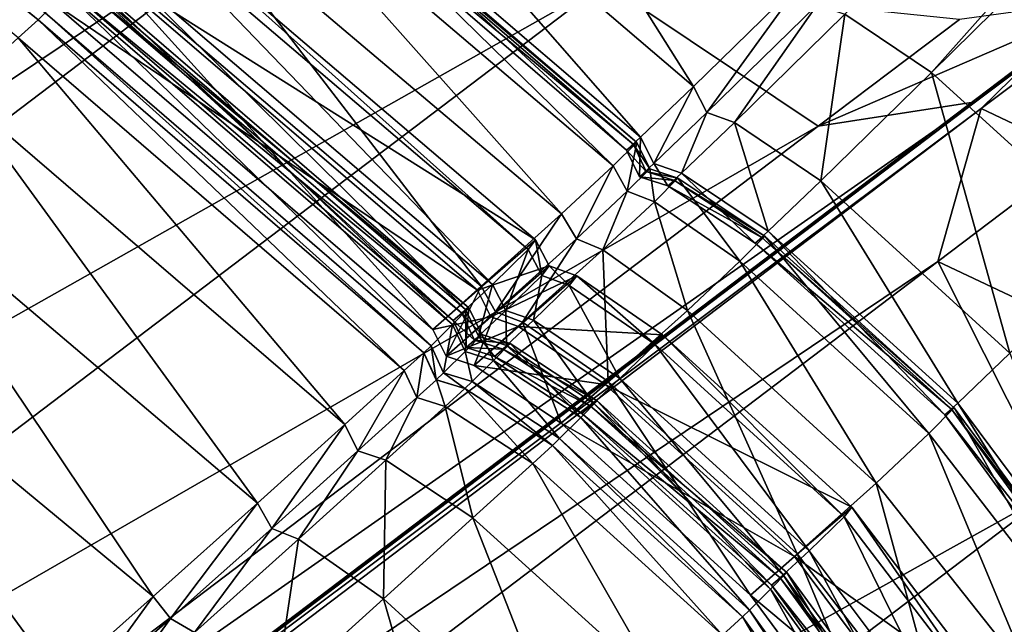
# Model space of a CAD drawing. Header units: millimetres. Extents: x 2387 to 13955, y -4964 to 364.
# Tile 357 of 656: x 7040.62 to 7047.31, y -4374.95 to -4370.84. Entities that reach past the tile are written whole.
import ezdxf

# ---------------------------------------------------------------- set-up
doc = ezdxf.new("R2010")
doc.units = ezdxf.units.MM
doc.header["$MEASUREMENT"] = 0
doc.layers.add('Predefinito', color=7, linetype='Continuous', true_color=0x000000)

msp = doc.modelspace()

# ---------------------------------------------------------------- linework, layer by layer
at = {"layer": 'Predefinito'}
for points in [[(7046.8158, -4371.2021, 440.6501), (7046.2277, -4370.8079, 440.6993), (7053.8554, -4363.3023, 485.8769)], [(7053.8554, -4363.3023, 485.8769), (7054.4477, -4363.6917, 485.8435), (7046.8158, -4371.2021, 440.6501)], [(7048.1022, -4372.3702, 440.6337), (7046.8158, -4371.2021, 440.6501), (7054.4477, -4363.6917, 485.8435)], [(7040.7472, -4370.8454, 218.8654), (7032.9443, -4364.5562, 218.865), (7032.9919, -4364.5093, 360.7504)], [(7032.9919, -4364.5093, 360.7504), (7040.795, -4370.7982, 360.7493), (7040.7472, -4370.8454, 218.8654)], [(7032.9443, -4364.5562, 218.865), (7040.7472, -4370.8454, 218.8654), (7040.7472, -4370.8453, 77.8604)], [(7040.7472, -4370.8453, 77.8604), (7032.9443, -4364.5562, 77.8597), (7032.9443, -4364.5562, 218.865)], [(7032.9443, -4364.5562, 28.6702), (7040.7472, -4370.8453, 28.6724), (7040.6117, -4370.9681, 25.2969)], [(7040.7472, -4370.8453, 28.6724), (7032.9443, -4364.5562, 28.6702), (7032.9443, -4364.5562, 77.8597)], [(7032.9443, -4364.5562, 77.8597), (7040.7472, -4370.8453, 77.8604), (7040.7472, -4370.8453, 28.6724)], [(7042.639, -4368.5642, 775.5929), (7039.8277, -4366.6988, 775.6453), (7029.9256, -4374.3456, 730.4431)], [(7045.1984, -4371.2985, 435.6674), (7042.5686, -4369.0501, 435.6087), (7043.3201, -4368.312, 440.6501)], [(7043.3201, -4368.312, 440.6501), (7045.9486, -4370.5646, 440.6993), (7045.1984, -4371.2985, 435.6674)], [(7029.9256, -4374.3456, 730.4431), (7032.7412, -4376.0711, 730.4061), (7042.639, -4368.5642, 775.5929)], [(7042.8339, -4368.6219, 775.5579), (7042.639, -4368.5642, 775.5929), (7032.7412, -4376.0711, 730.4061)], [(7032.7412, -4376.0711, 730.4061), (7032.9388, -4376.1251, 730.3814), (7042.8339, -4368.6219, 775.5579)], [(7042.9206, -4368.8055, 775.5928), (7042.8339, -4368.6219, 775.5579), (7032.9388, -4376.1251, 730.3814)], [(7032.9388, -4376.1251, 730.3814), (7033.0224, -4376.312, 730.4061), (7042.9206, -4368.8055, 775.5928)], [(7043.3554, -4369.3761, 775.6453), (7042.9206, -4368.8055, 775.5928), (7033.0224, -4376.312, 730.4061)], [(7044.8391, -4371.6425, 433.8651), (7042.2171, -4369.394, 433.8197), (7042.5686, -4369.0501, 435.6087)], [(7042.5686, -4369.0501, 435.6087), (7045.1984, -4371.2985, 435.6674), (7044.8391, -4371.6425, 433.8651)], [(7033.0224, -4376.312, 730.4061), (7033.4528, -4376.8878, 730.4432), (7043.3554, -4369.3761, 775.6453)], [(7044.595, -4370.5947, 775.6628), (7043.3554, -4369.3761, 775.6453), (7033.4528, -4376.8878, 730.4432)], [(7044.6538, -4371.8365, 430.0993), (7042.0171, -4369.5928, 430.0667), (7042.189, -4369.4241, 432.4847)], [(7044.7452, -4371.7294, 433.6631), (7042.1305, -4369.4782, 433.6428), (7042.2171, -4369.394, 433.8197)], [(7044.8141, -4371.6779, 432.4753), (7042.189, -4369.4241, 432.4847), (7042.174, -4369.4371, 433.4373)], [(7042.189, -4369.4241, 432.4847), (7044.8141, -4371.6779, 432.4753), (7044.6538, -4371.8365, 430.0993)], [(7042.2171, -4369.394, 433.8197), (7044.8391, -4371.6425, 433.8651), (7044.7452, -4371.7294, 433.6631)], [(7044.7907, -4371.6917, 433.4315), (7042.174, -4369.4371, 433.4373), (7042.1305, -4369.4782, 433.6428)], [(7042.1305, -4369.4782, 433.6428), (7044.7452, -4371.7294, 433.6631), (7044.7907, -4371.6917, 433.4315)], [(7042.174, -4369.4371, 433.4373), (7044.7907, -4371.6917, 433.4315), (7044.8141, -4371.6779, 432.4753)], [(7044.3037, -4372.1634, 427.7693), (7041.668, -4369.9325, 427.698), (7042.0171, -4369.5928, 430.0667)], [(7042.0171, -4369.5928, 430.0667), (7044.6538, -4371.8365, 430.0993), (7044.3037, -4372.1634, 427.7693)], [(7043.7577, -4372.6545, 426.951), (7041.151, -4370.4325, 426.8939), (7041.668, -4369.9325, 427.698)], [(7041.668, -4369.9325, 427.698), (7044.3037, -4372.1634, 427.7693), (7043.7577, -4372.6545, 426.951)], [(7044.1259, -4372.3404, 425.6605), (7041.4992, -4370.0991, 425.7067), (7041.131, -4370.4525, 426.6561)], [(7044.0758, -4372.4058, 423.2836), (7041.4421, -4370.1587, 423.2902), (7041.4992, -4370.0991, 425.7067)], [(7041.4992, -4370.0991, 425.7067), (7044.1259, -4372.3404, 425.6605), (7044.0758, -4372.4058, 423.2836)], [(7043.8331, -4372.6422, 420.921), (7041.2043, -4370.3926, 420.8832), (7041.4421, -4370.1587, 423.2902)], [(7041.4421, -4370.1587, 423.2902), (7044.0758, -4372.4058, 423.2836), (7043.8331, -4372.6422, 420.921)], [(7047.1142, -4371.4022, 775.1484), (7047.5628, -4371.0458, 774.8911), (7048.4825, -4370.3566, 779.7612)], [(7048.4825, -4370.3566, 779.7612), (7048.05, -4370.6989, 780.0631), (7047.1142, -4371.4022, 775.1484)], [(7043.4291, -4372.9481, 426.8387), (7040.8456, -4370.7276, 426.8236), (7041.151, -4370.4325, 426.8939)], [(7043.6502, -4372.813, 419.9975), (7041.0303, -4370.5621, 419.9617), (7041.2043, -4370.3926, 420.8832)], [(7041.151, -4370.4325, 426.8939), (7043.7577, -4372.6545, 426.951), (7043.4291, -4372.9481, 426.8387)], [(7041.2043, -4370.3926, 420.8832), (7043.8331, -4372.6422, 420.921), (7043.6502, -4372.813, 419.9975)], [(7043.7311, -4372.6823, 426.627), (7041.131, -4370.4525, 426.6561), (7040.8456, -4370.7276, 426.8236)], [(7041.131, -4370.4525, 426.6561), (7043.7311, -4372.6823, 426.627), (7044.1259, -4372.3404, 425.6605)], [(7043.5613, -4372.9154, 412.5539), (7040.9382, -4370.6567, 412.5738), (7041.0513, -4370.544, 417.7217)], [(7043.5677, -4372.8881, 419.7861), (7040.9538, -4370.6361, 419.7759), (7041.0303, -4370.5621, 419.9617)], [(7043.6742, -4372.8003, 417.6916), (7041.0513, -4370.544, 417.7217), (7041.0087, -4370.5836, 419.5758)], [(7041.0303, -4370.5621, 419.9617), (7043.6502, -4372.813, 419.9975), (7043.5677, -4372.8881, 419.7861)], [(7041.0513, -4370.544, 417.7217), (7043.6742, -4372.8003, 417.6916), (7043.5613, -4372.9154, 412.5539)], [(7045.2904, -4371.4754, 435.7065), (7045.1984, -4371.2985, 435.6674), (7045.9486, -4370.5646, 440.6993)], [(7045.9486, -4370.5646, 440.6993), (7046.0385, -4370.7434, 440.7321), (7045.2904, -4371.4754, 435.7065)], [(7033.4528, -4376.8878, 730.4432), (7034.691, -4378.1082, 730.4554), (7044.595, -4370.5947, 775.6628)], [(7046.0458, -4371.568, 775.5343), (7044.595, -4370.5947, 775.6628), (7034.691, -4378.1082, 730.4554)], [(7043.626, -4372.8375, 419.5598), (7041.0087, -4370.5836, 419.5758), (7040.9538, -4370.6361, 419.7759)], [(7041.0087, -4370.5836, 419.5758), (7043.626, -4372.8375, 419.5598), (7043.6742, -4372.8003, 417.6916)], [(7044.595, -4370.5947, 775.6628), (7046.0458, -4371.568, 775.5343), (7047.0055, -4370.8435, 780.516)], [(7043.4163, -4373.0588, 360.7459), (7040.795, -4370.7982, 360.7493), (7040.9382, -4370.6567, 412.5738)], [(7040.9382, -4370.6567, 412.5738), (7043.5613, -4372.9154, 412.5539), (7043.4163, -4373.0588, 360.7459)], [(7040.9538, -4370.6361, 419.7759), (7043.5677, -4372.8881, 419.7861), (7043.626, -4372.8375, 419.5598)], [(7046.0458, -4371.568, 775.5343), (7047.1142, -4371.4022, 775.1484), (7048.05, -4370.6989, 780.0631)], [(7048.05, -4370.6989, 780.0631), (7047.0055, -4370.8435, 780.516), (7046.0458, -4371.568, 775.5343)], [(7040.8456, -4370.7276, 426.8236), (7043.4291, -4372.9481, 426.8387), (7043.7311, -4372.6823, 426.627)], [(7045.4778, -4371.5421, 435.6674), (7045.2904, -4371.4754, 435.7065), (7046.0385, -4370.7434, 440.7321)], [(7046.0385, -4370.7434, 440.7321), (7046.2277, -4370.8079, 440.6993), (7045.4778, -4371.5421, 435.6674)], [(7047.8175, -4371.7626, 780.516), (7048.0896, -4370.7437, 780.0631), (7047.1538, -4371.447, 775.1484)], [(7047.5628, -4371.0458, 774.8911), (7047.1538, -4371.447, 775.1484), (7048.0896, -4370.7437, 780.0631)], [(7043.3679, -4373.1067, 218.8667), (7040.7472, -4370.8454, 218.8654), (7040.795, -4370.7982, 360.7493)], [(7040.795, -4370.7982, 360.7493), (7043.4163, -4373.0588, 360.7459), (7043.3679, -4373.1067, 218.8667)], [(7046.0632, -4371.9395, 435.6087), (7045.4778, -4371.5421, 435.6674), (7046.2277, -4370.8079, 440.6993)], [(7046.2277, -4370.8079, 440.6993), (7046.8158, -4371.2021, 440.6501), (7046.0632, -4371.9395, 435.6087)], [(7043.234, -4373.2277, 25.3142), (7040.6117, -4370.9681, 25.2969), (7040.7472, -4370.8453, 28.6724)], [(7043.3679, -4373.1066, 77.8623), (7040.7472, -4370.8453, 77.8604), (7040.7472, -4370.8454, 218.8654)], [(7043.3681, -4373.1063, 28.6788), (7040.7472, -4370.8453, 28.6724), (7040.7472, -4370.8453, 77.8604)], [(7040.7472, -4370.8453, 77.8604), (7043.3679, -4373.1066, 77.8623), (7043.3681, -4373.1063, 28.6788)], [(7040.7472, -4370.8453, 28.6724), (7043.3681, -4373.1063, 28.6788), (7043.234, -4373.2277, 25.3142)], [(7040.7472, -4370.8454, 218.8654), (7043.3679, -4373.1067, 218.8667), (7043.3679, -4373.1066, 77.8623)], [(7042.8312, -4373.5924, 21.7666), (7040.2051, -4371.3371, 21.7293), (7040.6117, -4370.9681, 25.2969)], [(7040.6117, -4370.9681, 25.2969), (7043.234, -4373.2277, 25.3142), (7042.8312, -4373.5924, 21.7666)], [(7047.5628, -4371.0458, 774.8911), (7047.1142, -4371.4022, 775.1484), (7037.2608, -4378.8711, 730.0906)], [(7037.2608, -4378.8711, 730.0906), (7037.7345, -4378.4923, 729.9082), (7047.5628, -4371.0458, 774.8911)], [(7047.1538, -4371.447, 775.1484), (7047.5628, -4371.0458, 774.8911), (7037.7345, -4378.4923, 729.9082)], [(7047.3487, -4373.1085, 435.5891), (7046.0632, -4371.9395, 435.6087), (7046.8158, -4371.2021, 440.6501)], [(7046.8158, -4371.2021, 440.6501), (7048.1022, -4372.3702, 440.6337), (7047.3487, -4373.1085, 435.5891)], [(7044.9291, -4371.822, 433.8954), (7044.8391, -4371.6425, 433.8651), (7045.1984, -4371.2985, 435.6674)], [(7045.1984, -4371.2985, 435.6674), (7045.2904, -4371.4754, 435.7065), (7044.9291, -4371.822, 433.8954)], [(7042.2371, -4374.1279, 18.7735), (7039.5979, -4371.8875, 18.7092), (7040.2051, -4371.3371, 21.7293)], [(7040.2051, -4371.3371, 21.7293), (7042.8312, -4373.5924, 21.7666), (7042.2371, -4374.1279, 18.7735)], [(7047.1142, -4371.4022, 775.1484), (7046.0458, -4371.568, 775.5343), (7036.1544, -4379.0703, 730.3643)], [(7036.1544, -4379.0703, 730.3643), (7037.2608, -4378.8711, 730.0906), (7047.1142, -4371.4022, 775.1484)], [(7037.7345, -4378.4923, 729.9082), (7037.3003, -4378.9159, 730.0906), (7047.1538, -4371.447, 775.1484)], [(7046.8577, -4372.487, 775.5343), (7047.1538, -4371.447, 775.1484), (7037.3003, -4378.9159, 730.0906)], [(7045.1188, -4371.8863, 433.8652), (7044.9291, -4371.822, 433.8954), (7045.2904, -4371.4754, 435.7065)], [(7045.2904, -4371.4754, 435.7065), (7045.4778, -4371.5421, 435.6674), (7045.1188, -4371.8863, 433.8652)], [(7047.1538, -4371.447, 775.1484), (7046.8577, -4372.487, 775.5343), (7047.8175, -4371.7626, 780.516)], [(7034.691, -4378.1082, 730.4554), (7036.1544, -4379.0703, 730.3643), (7046.0458, -4371.568, 775.5343)], [(7045.7074, -4372.2801, 433.8198), (7045.1188, -4371.8863, 433.8652), (7045.4778, -4371.5421, 435.6674)], [(7045.4778, -4371.5421, 435.6674), (7046.0632, -4371.9395, 435.6087), (7045.7074, -4372.2801, 433.8198)], [(7044.7493, -4372.0094, 430.121), (7044.6538, -4371.8365, 430.0993), (7044.8141, -4371.6779, 432.4753)], [(7044.8322, -4371.9122, 433.6765), (7044.7452, -4371.7294, 433.6631), (7044.8391, -4371.6425, 433.8651)], [(7044.8769, -4371.8751, 433.4275), (7044.7907, -4371.6917, 433.4315), (7044.7452, -4371.7294, 433.6631)], [(7044.8141, -4371.6779, 432.4753), (7044.9028, -4371.8583, 432.4689), (7044.7493, -4372.0094, 430.121)], [(7044.9028, -4371.8583, 432.4689), (7044.8141, -4371.6779, 432.4753), (7044.7907, -4371.6917, 433.4315)], [(7044.7907, -4371.6917, 433.4315), (7044.8769, -4371.8751, 433.4275), (7044.9028, -4371.8583, 432.4689)], [(7044.8391, -4371.6425, 433.8651), (7044.9291, -4371.822, 433.8954), (7044.8322, -4371.9122, 433.6765)], [(7044.7452, -4371.7294, 433.6631), (7044.8322, -4371.9122, 433.6765), (7044.8769, -4371.8751, 433.4275)], [(7048.6126, -4373.3152, 780.6669), (7047.8175, -4371.7626, 780.516), (7046.8577, -4372.487, 775.5343)], [(7044.4036, -4372.3318, 427.8167), (7044.3037, -4372.1634, 427.7693), (7044.6538, -4371.8365, 430.0993)], [(7044.6538, -4371.8365, 430.0993), (7044.7493, -4372.0094, 430.121), (7044.4036, -4372.3318, 427.8167)], [(7045.0249, -4371.9732, 433.6631), (7044.8322, -4371.9122, 433.6765), (7044.9291, -4371.822, 433.8954)], [(7044.9291, -4371.822, 433.8954), (7045.1188, -4371.8863, 433.8652), (7045.0249, -4371.9732, 433.6631)], [(7041.5292, -4374.7616, 17.0724), (7038.8603, -4372.5551, 16.9759), (7039.5979, -4371.8875, 18.7092)], [(7039.5979, -4371.8875, 18.7092), (7042.2371, -4374.1279, 18.7735), (7041.5292, -4374.7616, 17.0724)], [(7044.9333, -4372.0802, 430.0993), (7044.7493, -4372.0094, 430.121), (7044.9028, -4371.8583, 432.4689)], [(7045.0702, -4371.9354, 433.4315), (7044.8769, -4371.8751, 433.4275), (7044.8322, -4371.9122, 433.6765)], [(7045.0934, -4371.9214, 432.4753), (7044.9028, -4371.8583, 432.4689), (7044.8769, -4371.8751, 433.4275)], [(7044.8769, -4371.8751, 433.4275), (7045.0702, -4371.9354, 433.4315), (7045.0934, -4371.9214, 432.4753)], [(7044.9028, -4371.8583, 432.4689), (7045.0934, -4371.9214, 432.4753), (7044.9333, -4372.0802, 430.0993)], [(7045.6178, -4372.3619, 433.643), (7045.0249, -4371.9732, 433.6631), (7045.1188, -4371.8863, 433.8652)], [(7045.1188, -4371.8863, 433.8652), (7045.7074, -4372.2801, 433.8198), (7045.6178, -4372.3619, 433.643)], [(7044.8322, -4371.9122, 433.6765), (7045.0249, -4371.9732, 433.6631), (7045.0702, -4371.9354, 433.4315)], [(7045.5135, -4372.4837, 430.0667), (7044.9333, -4372.0802, 430.0993), (7045.0934, -4371.9214, 432.4753)], [(7045.6641, -4372.323, 433.4374), (7045.0702, -4371.9354, 433.4315), (7045.0249, -4371.9732, 433.6631)], [(7045.6835, -4372.3135, 432.4847), (7045.0934, -4371.9214, 432.4753), (7045.0702, -4371.9354, 433.4315)], [(7045.0702, -4371.9354, 433.4315), (7045.6641, -4372.323, 433.4374), (7045.6835, -4372.3135, 432.4847)], [(7045.0934, -4371.9214, 432.4753), (7045.6835, -4372.3135, 432.4847), (7045.5135, -4372.4837, 430.0667)], [(7046.9939, -4373.4479, 433.8047), (7045.7074, -4372.2801, 433.8198), (7046.0632, -4371.9395, 435.6087)], [(7046.0632, -4371.9395, 435.6087), (7047.3487, -4373.1085, 435.5891), (7046.9939, -4373.4479, 433.8047)], [(7044.5837, -4372.4075, 427.7693), (7044.4036, -4372.3318, 427.8167), (7044.7493, -4372.0094, 430.121)], [(7044.7493, -4372.0094, 430.121), (7044.9333, -4372.0802, 430.0993), (7044.5837, -4372.4075, 427.7693)], [(7045.0249, -4371.9732, 433.6631), (7045.6178, -4372.3619, 433.643), (7045.6641, -4372.323, 433.4374)], [(7045.1576, -4372.8182, 427.6981), (7044.5837, -4372.4075, 427.7693), (7044.9333, -4372.0802, 430.0993)], [(7044.9333, -4372.0802, 430.0993), (7045.5135, -4372.4837, 430.0667), (7045.1576, -4372.8182, 427.6981)], [(7043.8532, -4372.8289, 426.9887), (7043.7577, -4372.6545, 426.951), (7044.3037, -4372.1634, 427.7693)], [(7044.3037, -4372.1634, 427.7693), (7044.4036, -4372.3318, 427.8167), (7043.8532, -4372.8289, 426.9887)], [(7046.9058, -4373.5281, 433.6363), (7045.6178, -4372.3619, 433.643), (7045.7074, -4372.2801, 433.8198)], [(7045.7074, -4372.2801, 433.8198), (7046.9939, -4373.4479, 433.8047), (7046.9058, -4373.5281, 433.6363)], [(7044.2197, -4372.5158, 425.6296), (7044.1259, -4372.3404, 425.6605), (7043.7311, -4372.6823, 426.627)], [(7044.0384, -4372.8992, 426.951), (7043.8532, -4372.8289, 426.9887), (7044.4036, -4372.3318, 427.8167)], [(7044.4036, -4372.3318, 427.8167), (7044.5837, -4372.4075, 427.7693), (7044.0384, -4372.8992, 426.951)], [(7044.1693, -4372.5812, 423.2791), (7044.0758, -4372.4058, 423.2836), (7044.1259, -4372.3404, 425.6605)], [(7044.1259, -4372.3404, 425.6605), (7044.2197, -4372.5158, 425.6296), (7044.1693, -4372.5812, 423.2791)], [(7046.7972, -4373.6547, 430.0558), (7045.5135, -4372.4837, 430.0667), (7045.6835, -4372.3135, 432.4847)], [(7046.9524, -4373.4888, 433.4394), (7045.6641, -4372.323, 433.4374), (7045.6178, -4372.3619, 433.643)], [(7045.6178, -4372.3619, 433.643), (7046.9058, -4373.5281, 433.6363), (7046.9524, -4373.4888, 433.4394)], [(7046.9706, -4373.4807, 432.4879), (7045.6835, -4372.3135, 432.4847), (7045.6641, -4372.323, 433.4374)], [(7045.6641, -4372.323, 433.4374), (7046.9524, -4373.4888, 433.4394), (7046.9706, -4373.4807, 432.4879)], [(7045.6835, -4372.3135, 432.4847), (7046.9706, -4373.4807, 432.4879), (7046.7972, -4373.6547, 430.0558)], [(7043.9244, -4372.8199, 420.9463), (7043.8331, -4372.6422, 420.921), (7044.0758, -4372.4058, 423.2836)], [(7044.0758, -4372.4058, 423.2836), (7044.1693, -4372.5812, 423.2791), (7043.9244, -4372.8199, 420.9463)], [(7044.6196, -4373.3015, 426.8945), (7044.0384, -4372.8992, 426.951), (7044.5837, -4372.4075, 427.7693)], [(7044.5837, -4372.4075, 427.7693), (7045.1576, -4372.8182, 427.6981), (7044.6196, -4373.3015, 426.8945)], [(7047.6449, -4374.0468, 775.6629), (7046.8577, -4372.487, 775.5343), (7036.9664, -4379.9894, 730.3643)], [(7037.3003, -4378.9159, 730.0906), (7036.9664, -4379.9894, 730.3643), (7046.8577, -4372.487, 775.5343)], [(7046.4392, -4373.9915, 427.6745), (7045.1576, -4372.8182, 427.6981), (7045.5135, -4372.4837, 430.0667)], [(7045.5135, -4372.4837, 430.0667), (7046.7972, -4373.6547, 430.0558), (7046.4392, -4373.9915, 427.6745)], [(7046.8577, -4372.487, 775.5343), (7047.6449, -4374.0468, 775.6629), (7048.6126, -4373.3152, 780.6669)], [(7040.8911, -4375.3308, 16.3445), (7038.1966, -4373.1596, 16.2381), (7038.8603, -4372.5551, 16.9759)], [(7038.8603, -4372.5551, 16.9759), (7041.5292, -4374.7616, 17.0724), (7040.8911, -4375.3308, 16.3445)], [(7043.7311, -4372.6823, 426.627), (7043.8221, -4372.8617, 426.6074), (7044.2197, -4372.5158, 425.6296)], [(7044.4059, -4372.5845, 425.6605), (7044.2197, -4372.5158, 425.6296), (7043.8221, -4372.8617, 426.6074)], [(7044.3554, -4372.6496, 423.2836), (7044.1693, -4372.5812, 423.2791), (7044.2197, -4372.5158, 425.6296)], [(7044.2197, -4372.5158, 425.6296), (7044.4059, -4372.5845, 425.6605), (7044.3554, -4372.6496, 423.2836)], [(7043.8221, -4372.8617, 426.6074), (7044.0116, -4372.9269, 426.6271), (7044.4059, -4372.5845, 425.6605)], [(7044.1127, -4372.8858, 420.921), (7043.9244, -4372.8199, 420.9463), (7044.1693, -4372.5812, 423.2791)], [(7044.989, -4372.9846, 425.7068), (7044.4059, -4372.5845, 425.6605), (7044.0116, -4372.9269, 426.6271)], [(7044.1693, -4372.5812, 423.2791), (7044.3554, -4372.6496, 423.2836), (7044.1127, -4372.8858, 420.921)], [(7044.9386, -4373.0496, 423.2902), (7044.3554, -4372.6496, 423.2836), (7044.4059, -4372.5845, 425.6605)], [(7044.4059, -4372.5845, 425.6605), (7044.989, -4372.9846, 425.7068), (7044.9386, -4373.0496, 423.2902)], [(7043.519, -4373.1292, 426.8484), (7043.4291, -4372.9481, 426.8387), (7043.7577, -4372.6545, 426.951)], [(7043.8221, -4372.8617, 426.6074), (7043.7311, -4372.6823, 426.627), (7043.4291, -4372.9481, 426.8387)], [(7043.7577, -4372.6545, 426.951), (7043.8532, -4372.8289, 426.9887), (7043.519, -4373.1292, 426.8484)], [(7043.7387, -4372.994, 420.0213), (7043.6502, -4372.813, 419.9975), (7043.8331, -4372.6422, 420.921)], [(7043.8331, -4372.6422, 420.921), (7043.9244, -4372.8199, 420.9463), (7043.7387, -4372.994, 420.0213)], [(7044.699, -4373.2821, 420.8832), (7044.1127, -4372.8858, 420.921), (7044.3554, -4372.6496, 423.2836)], [(7044.3554, -4372.6496, 423.2836), (7044.9386, -4373.0496, 423.2902), (7044.699, -4373.2821, 420.8832)], [(7043.71, -4373.193, 426.8388), (7043.519, -4373.1292, 426.8484), (7043.8532, -4372.8289, 426.9887)], [(7043.6474, -4373.0982, 412.5406), (7043.5613, -4372.9154, 412.5539), (7043.6742, -4372.8003, 417.6916)], [(7043.6541, -4373.0716, 419.7928), (7043.5677, -4372.8881, 419.7861), (7043.6502, -4372.813, 419.9975)], [(7043.7127, -4373.0206, 419.5492), (7043.626, -4372.8375, 419.5598), (7043.5677, -4372.8881, 419.7861)], [(7043.7613, -4372.9824, 417.6715), (7043.6742, -4372.8003, 417.6916), (7043.626, -4372.8375, 419.5598)], [(7043.626, -4372.8375, 419.5598), (7043.7127, -4373.0206, 419.5492), (7043.7613, -4372.9824, 417.6715)], [(7043.6742, -4372.8003, 417.6916), (7043.7613, -4372.9824, 417.6715), (7043.6474, -4373.0982, 412.5406)], [(7043.6502, -4372.813, 419.9975), (7043.7387, -4372.994, 420.0213), (7043.6541, -4373.0716, 419.7928)], [(7043.8532, -4372.8289, 426.9887), (7044.0384, -4372.8992, 426.951), (7043.71, -4373.193, 426.8388)], [(7043.9299, -4373.0567, 419.9975), (7043.7387, -4372.994, 420.0213), (7043.9244, -4372.8199, 420.9463)], [(7043.9244, -4372.8199, 420.9463), (7044.1127, -4372.8858, 420.921), (7043.9299, -4373.0567, 419.9975)], [(7045.9035, -4374.4721, 426.8757), (7044.6196, -4373.3015, 426.8945), (7045.1576, -4372.8182, 427.6981)], [(7045.1576, -4372.8182, 427.6981), (7046.4392, -4373.9915, 427.6745), (7045.9035, -4374.4721, 426.8757)], [(7043.4291, -4372.9481, 426.8387), (7043.519, -4373.1292, 426.8484), (7043.8221, -4372.8617, 426.6074)], [(7044.0116, -4372.9269, 426.6271), (7043.8221, -4372.8617, 426.6074), (7043.519, -4373.1292, 426.8484)], [(7043.5677, -4372.8881, 419.7861), (7043.6541, -4373.0716, 419.7928), (7043.7127, -4373.0206, 419.5492)], [(7044.3, -4373.5854, 426.8244), (7043.71, -4373.193, 426.8388), (7044.0384, -4372.8992, 426.951)], [(7044.5205, -4373.4481, 419.9617), (7043.9299, -4373.0567, 419.9975), (7044.1127, -4372.8858, 420.921)], [(7044.0384, -4372.8992, 426.951), (7044.6196, -4373.3015, 426.8945), (7044.3, -4373.5854, 426.8244)], [(7044.1127, -4372.8858, 420.921), (7044.699, -4373.2821, 420.8832), (7044.5205, -4373.4481, 419.9617)], [(7043.5011, -4373.2428, 360.7437), (7043.4163, -4373.0588, 360.7459), (7043.5613, -4372.9154, 412.5539)], [(7043.5613, -4372.9154, 412.5539), (7043.6474, -4373.0982, 412.5406), (7043.5011, -4373.2428, 360.7437)], [(7043.519, -4373.1292, 426.8484), (7043.71, -4373.193, 426.8388), (7044.0116, -4372.9269, 426.6271)], [(7044.5996, -4373.3215, 426.6567), (7044.0116, -4372.9269, 426.6271), (7043.71, -4373.193, 426.8388)], [(7044.0116, -4372.9269, 426.6271), (7044.5996, -4373.3215, 426.6567), (7044.989, -4372.9846, 425.7068)], [(7043.8402, -4373.1586, 412.5539), (7043.6474, -4373.0982, 412.5406), (7043.7613, -4372.9824, 417.6715)], [(7043.8475, -4373.132, 419.7861), (7043.6541, -4373.0716, 419.7928), (7043.7387, -4372.994, 420.0213)], [(7043.9056, -4373.0812, 419.5599), (7043.7127, -4373.0206, 419.5492), (7043.6541, -4373.0716, 419.7928)], [(7043.9534, -4373.0437, 417.6916), (7043.7613, -4372.9824, 417.6715), (7043.7127, -4373.0206, 419.5492)], [(7043.7127, -4373.0206, 419.5492), (7043.9056, -4373.0812, 419.5599), (7043.9534, -4373.0437, 417.6916)], [(7043.7387, -4372.994, 420.0213), (7043.9299, -4373.0567, 419.9975), (7043.8475, -4373.132, 419.7861)], [(7043.7613, -4372.9824, 417.6715), (7043.9534, -4373.0437, 417.6916), (7043.8402, -4373.1586, 412.5539)], [(7046.2736, -4374.1545, 425.7223), (7044.989, -4372.9846, 425.7068), (7044.5996, -4373.3215, 426.6567)], [(7046.2234, -4374.2194, 423.2924), (7044.9386, -4373.0496, 423.2902), (7044.989, -4372.9846, 425.7068)], [(7044.989, -4372.9846, 425.7068), (7046.2736, -4374.1545, 425.7223), (7046.2234, -4374.2194, 423.2924)], [(7043.3196, -4373.411, 25.3258), (7043.234, -4373.2277, 25.3142), (7043.3681, -4373.1063, 28.6788)], [(7043.3681, -4373.1063, 28.6788), (7043.4527, -4373.2906, 28.6831), (7043.3196, -4373.411, 25.3258)], [(7043.4523, -4373.2911, 218.8676), (7043.3679, -4373.1067, 218.8667), (7043.4163, -4373.0588, 360.7459)], [(7043.4527, -4373.2906, 28.6831), (7043.3681, -4373.1063, 28.6788), (7043.3679, -4373.1066, 77.8623)], [(7043.4523, -4373.291, 77.8636), (7043.3679, -4373.1066, 77.8623), (7043.3679, -4373.1067, 218.8667)], [(7043.3679, -4373.1066, 77.8623), (7043.4523, -4373.291, 77.8636), (7043.4527, -4373.2906, 28.6831)], [(7043.3679, -4373.1067, 218.8667), (7043.4523, -4373.2911, 218.8676), (7043.4523, -4373.291, 77.8636)], [(7043.4163, -4373.0588, 360.7459), (7043.5011, -4373.2428, 360.7437), (7043.4523, -4373.2911, 218.8676)], [(7043.6949, -4373.3018, 360.7459), (7043.5011, -4373.2428, 360.7437), (7043.6474, -4373.0982, 412.5406)], [(7043.6474, -4373.0982, 412.5406), (7043.8402, -4373.1586, 412.5539), (7043.6949, -4373.3018, 360.7459)], [(7043.6541, -4373.0716, 419.7928), (7043.8475, -4373.132, 419.7861), (7043.9056, -4373.0812, 419.5599)], [(7044.4336, -4373.5467, 412.5738), (7043.8402, -4373.1586, 412.5539), (7043.9534, -4373.0437, 417.6916)], [(7044.4412, -4373.5198, 419.776), (7043.8475, -4373.132, 419.7861), (7043.9299, -4373.0567, 419.9975)], [(7044.4989, -4373.4695, 419.5759), (7043.9056, -4373.0812, 419.5599), (7043.8475, -4373.132, 419.7861)], [(7044.5456, -4373.4332, 417.7217), (7043.9534, -4373.0437, 417.6916), (7043.9056, -4373.0812, 419.5599)], [(7043.9056, -4373.0812, 419.5599), (7044.4989, -4373.4695, 419.5759), (7044.5456, -4373.4332, 417.7217)], [(7043.9299, -4373.0567, 419.9975), (7044.5205, -4373.4481, 419.9617), (7044.4412, -4373.5198, 419.776)], [(7043.9534, -4373.0437, 417.6916), (7044.5456, -4373.4332, 417.7217), (7044.4336, -4373.5467, 412.5738)], [(7045.9848, -4374.4508, 420.8705), (7044.699, -4373.2821, 420.8832), (7044.9386, -4373.0496, 423.2902)], [(7044.9386, -4373.0496, 423.2902), (7046.2234, -4374.2194, 423.2924), (7045.9848, -4374.4508, 420.8705)], [(7048.0079, -4374.8118, 433.9149), (7046.9939, -4373.4479, 433.8047), (7047.3487, -4373.1085, 435.5891)], [(7038.1966, -4373.1596, 16.2381), (7040.8911, -4375.3308, 16.3445), (7040.5063, -4375.6725, 16.2713)], [(7044.29, -4373.6879, 360.7493), (7043.6949, -4373.3018, 360.7459), (7043.8402, -4373.1586, 412.5539)], [(7043.8402, -4373.1586, 412.5539), (7044.4336, -4373.5467, 412.5738), (7044.29, -4373.6879, 360.7493)], [(7043.8475, -4373.132, 419.7861), (7044.4412, -4373.5198, 419.776), (7044.4989, -4373.4695, 419.5759)], [(7042.9193, -4373.7729, 21.7914), (7042.8312, -4373.5924, 21.7666), (7043.234, -4373.2277, 25.3142)], [(7043.234, -4373.2277, 25.3142), (7043.3196, -4373.411, 25.3258), (7042.9193, -4373.7729, 21.7914)], [(7043.71, -4373.193, 426.8388), (7044.3, -4373.5854, 426.8244), (7044.5996, -4373.3215, 426.6567)], [(7043.5127, -4373.4707, 25.3142), (7043.3196, -4373.411, 25.3258), (7043.4527, -4373.2906, 28.6831)], [(7043.6465, -4373.3496, 218.8667), (7043.4523, -4373.2911, 218.8676), (7043.5011, -4373.2428, 360.7437)], [(7043.6468, -4373.3493, 28.6788), (7043.4527, -4373.2906, 28.6831), (7043.4523, -4373.291, 77.8636)], [(7043.4523, -4373.291, 77.8636), (7043.6465, -4373.3495, 77.8623), (7043.6468, -4373.3493, 28.6788)], [(7043.6465, -4373.3495, 77.8623), (7043.4523, -4373.291, 77.8636), (7043.4523, -4373.2911, 218.8676)], [(7043.4523, -4373.2911, 218.8676), (7043.6465, -4373.3496, 218.8667), (7043.6465, -4373.3495, 77.8623)], [(7043.4527, -4373.2906, 28.6831), (7043.6468, -4373.3493, 28.6788), (7043.5127, -4373.4707, 25.3142)], [(7043.5011, -4373.2428, 360.7437), (7043.6949, -4373.3018, 360.7459), (7043.6465, -4373.3496, 218.8667)], [(7044.2422, -4373.735, 218.8654), (7043.6465, -4373.3496, 218.8667), (7043.6949, -4373.3018, 360.7459)], [(7043.6949, -4373.3018, 360.7459), (7044.29, -4373.6879, 360.7493), (7044.2422, -4373.735, 218.8654)], [(7045.5867, -4374.7527, 426.8197), (7044.3, -4373.5854, 426.8244), (7044.6196, -4373.3015, 426.8945)], [(7045.8078, -4374.6151, 419.9498), (7044.5205, -4373.4481, 419.9617), (7044.699, -4373.2821, 420.8832)], [(7044.6196, -4373.3015, 426.8945), (7045.9035, -4374.4721, 426.8757), (7045.5867, -4374.7527, 426.8197)], [(7044.699, -4373.2821, 420.8832), (7045.9848, -4374.4508, 420.8705), (7045.8078, -4374.6151, 419.9498)], [(7044.107, -4373.8579, 25.2969), (7043.5127, -4373.4707, 25.3142), (7043.6468, -4373.3493, 28.6788)], [(7044.2423, -4373.735, 28.6724), (7043.6468, -4373.3493, 28.6788), (7043.6465, -4373.3495, 77.8623)], [(7043.6465, -4373.3495, 77.8623), (7044.2422, -4373.735, 77.8604), (7044.2423, -4373.735, 28.6724)], [(7044.2422, -4373.735, 77.8604), (7043.6465, -4373.3495, 77.8623), (7043.6465, -4373.3496, 218.8667)], [(7043.6465, -4373.3496, 218.8667), (7044.2422, -4373.735, 218.8654), (7044.2422, -4373.735, 77.8604)], [(7043.6468, -4373.3493, 28.6788), (7044.2423, -4373.735, 28.6724), (7044.107, -4373.8579, 25.2969)], [(7045.8857, -4374.4896, 426.6667), (7044.5996, -4373.3215, 426.6567), (7044.3, -4373.5854, 426.8244)], [(7044.5996, -4373.3215, 426.6567), (7045.8857, -4374.4896, 426.6667), (7046.2736, -4374.1545, 425.7223)], [(7043.1101, -4373.8356, 21.7666), (7042.9193, -4373.7729, 21.7914), (7043.3196, -4373.411, 25.3258)], [(7043.3196, -4373.411, 25.3258), (7043.5127, -4373.4707, 25.3142), (7043.1101, -4373.8356, 21.7666)], [(7045.7219, -4374.7127, 412.5804), (7044.4336, -4373.5467, 412.5738), (7044.5456, -4373.4332, 417.7217)], [(7045.8335, -4374.5996, 417.7318), (7044.5456, -4373.4332, 417.7217), (7044.4989, -4373.4695, 419.5759)], [(7044.5456, -4373.4332, 417.7217), (7045.8335, -4374.5996, 417.7318), (7045.7219, -4374.7127, 412.5804)], [(7043.7007, -4374.2271, 21.7293), (7043.1101, -4373.8356, 21.7666), (7043.5127, -4373.4707, 25.3142)], [(7043.5127, -4373.4707, 25.3142), (7044.107, -4373.8579, 25.2969), (7043.7007, -4374.2271, 21.7293)], [(7045.7294, -4374.6856, 419.7726), (7044.4412, -4373.5198, 419.776), (7044.5205, -4373.4481, 419.9617)], [(7045.787, -4374.6355, 419.5812), (7044.4989, -4373.4695, 419.5759), (7044.4412, -4373.5198, 419.776)], [(7044.4989, -4373.4695, 419.5759), (7045.787, -4374.6355, 419.5812), (7045.8335, -4374.5996, 417.7318)], [(7044.5205, -4373.4481, 419.9617), (7045.8078, -4374.6151, 419.9498), (7045.7294, -4374.6856, 419.7726)], [(7047.8344, -4374.998, 430.1345), (7046.7972, -4373.6547, 430.0558), (7046.9706, -4373.4807, 432.4879)], [(7047.9074, -4374.9028, 433.6851), (7046.9058, -4373.5281, 433.6363), (7046.9939, -4373.4479, 433.8047)], [(7047.9515, -4374.8658, 433.4248), (7046.9524, -4373.4888, 433.4394), (7046.9058, -4373.5281, 433.6363)], [(7047.9803, -4374.8483, 432.4645), (7046.9706, -4373.4807, 432.4879), (7046.9524, -4373.4888, 433.4394)], [(7046.9524, -4373.4888, 433.4394), (7047.9515, -4374.8658, 433.4248), (7047.9803, -4374.8483, 432.4645)], [(7046.9706, -4373.4807, 432.4879), (7047.9803, -4374.8483, 432.4645), (7047.8344, -4374.998, 430.1345)], [(7046.9939, -4373.4479, 433.8047), (7048.0079, -4374.8118, 433.9149), (7047.9074, -4374.9028, 433.6851)], [(7045.579, -4374.8533, 360.7504), (7044.29, -4373.6879, 360.7493), (7044.4336, -4373.5467, 412.5738)], [(7044.4336, -4373.5467, 412.5738), (7045.7219, -4374.7127, 412.5804), (7045.579, -4374.8533, 360.7504)], [(7044.4412, -4373.5198, 419.776), (7045.7294, -4374.6856, 419.7726), (7045.787, -4374.6355, 419.5812)], [(7046.9058, -4373.5281, 433.6363), (7047.9074, -4374.9028, 433.6851), (7047.9515, -4374.8658, 433.4248)], [(7042.3341, -4374.2986, 18.8163), (7042.2371, -4374.1279, 18.7735), (7042.8312, -4373.5924, 21.7666)], [(7042.8312, -4373.5924, 21.7666), (7042.9193, -4373.7729, 21.7914), (7042.3341, -4374.2986, 18.8163)], [(7044.3, -4373.5854, 426.8244), (7045.5867, -4374.7527, 426.8197), (7045.8857, -4374.4896, 426.6667)], [(7045.5313, -4374.9002, 218.865), (7044.2422, -4373.735, 218.8654), (7044.29, -4373.6879, 360.7493)], [(7044.29, -4373.6879, 360.7493), (7045.579, -4374.8533, 360.7504), (7045.5313, -4374.9002, 218.865)], [(7047.4935, -4375.3196, 427.8467), (7046.4392, -4373.9915, 427.6745), (7046.7972, -4373.6547, 430.0558)], [(7046.7972, -4373.6547, 430.0558), (7047.8344, -4374.998, 430.1345), (7047.4935, -4375.3196, 427.8467)], [(7042.5164, -4374.3713, 18.7735), (7042.3341, -4374.2986, 18.8163), (7042.9193, -4373.7729, 21.7914)], [(7042.9193, -4373.7729, 21.7914), (7043.1101, -4373.8356, 21.7666), (7042.5164, -4374.3713, 18.7735)], [(7045.3954, -4375.0237, 25.2911), (7044.107, -4373.8579, 25.2969), (7044.2423, -4373.735, 28.6724)], [(7045.5313, -4374.9002, 28.6702), (7044.2423, -4373.735, 28.6724), (7044.2422, -4373.735, 77.8604)], [(7044.2422, -4373.735, 77.8604), (7045.5313, -4374.9002, 77.8597), (7045.5313, -4374.9002, 28.6702)], [(7044.2422, -4373.735, 218.8654), (7045.5313, -4374.9002, 218.865), (7045.5313, -4374.9002, 77.8597)], [(7045.5313, -4374.9002, 77.8597), (7044.2422, -4373.735, 77.8604), (7044.2422, -4373.735, 218.8654)], [(7044.2423, -4373.735, 28.6724), (7045.5313, -4374.9002, 28.6702), (7045.3954, -4375.0237, 25.2911)], [(7043.0938, -4374.7779, 18.7092), (7042.5164, -4374.3713, 18.7735), (7043.1101, -4373.8356, 21.7666)], [(7043.1101, -4373.8356, 21.7666), (7043.7007, -4374.2271, 21.7293), (7043.0938, -4374.7779, 18.7092)], [(7044.988, -4375.3942, 21.7169), (7043.7007, -4374.2271, 21.7293), (7044.107, -4373.8579, 25.2969)], [(7044.107, -4373.8579, 25.2969), (7045.3954, -4375.0237, 25.2911), (7044.988, -4375.3942, 21.7169)], [(7046.9375, -4375.818, 427.0128), (7045.9035, -4374.4721, 426.8757), (7046.4392, -4373.9915, 427.6745)], [(7046.4392, -4373.9915, 427.6745), (7047.4935, -4375.3196, 427.8467), (7046.9375, -4375.818, 427.0128)], [(7036.9664, -4379.9894, 730.3643), (7037.7409, -4381.5604, 730.4555), (7047.6449, -4374.0468, 775.6629)], [(7048.7015, -4375.4272, 775.6453), (7047.6449, -4374.0468, 775.6629), (7037.7409, -4381.5604, 730.4555)], [(7041.6462, -4374.9098, 17.1367), (7041.5292, -4374.7616, 17.0724), (7042.2371, -4374.1279, 18.7735)], [(7042.2371, -4374.1279, 18.7735), (7042.3341, -4374.2986, 18.8163), (7041.6462, -4374.9098, 17.1367)], [(7047.3025, -4375.5049, 425.6102), (7046.2736, -4374.1545, 425.7223), (7045.8857, -4374.4896, 426.6667)], [(7047.2521, -4375.5702, 423.2766), (7046.2234, -4374.2194, 423.2924), (7046.2736, -4374.1545, 425.7223)], [(7046.2736, -4374.1545, 425.7223), (7047.3025, -4375.5049, 425.6102), (7047.2521, -4375.5702, 423.2766)], [(7044.3766, -4375.95, 18.6878), (7043.0938, -4374.7779, 18.7092), (7043.7007, -4374.2271, 21.7293)], [(7043.7007, -4374.2271, 21.7293), (7044.988, -4375.3942, 21.7169), (7044.3766, -4375.95, 18.6878)], [(7047.0048, -4375.8093, 420.9627), (7045.9848, -4374.4508, 420.8705), (7046.2234, -4374.2194, 423.2924)], [(7046.2234, -4374.2194, 423.2924), (7047.2521, -4375.5702, 423.2766), (7047.0048, -4375.8093, 420.9627)], [(7041.8088, -4375.0053, 17.0724), (7041.6462, -4374.9098, 17.1367), (7042.3341, -4374.2986, 18.8163)], [(7042.3341, -4374.2986, 18.8163), (7042.5164, -4374.3713, 18.7735), (7041.8088, -4375.0053, 17.0724)], [(7042.3566, -4375.4458, 16.9759), (7041.8088, -4375.0053, 17.0724), (7042.5164, -4374.3713, 18.7735)], [(7042.5164, -4374.3713, 18.7735), (7043.0938, -4374.7779, 18.7092), (7042.3566, -4375.4458, 16.9759)], [(7046.5966, -4376.1197, 426.8549), (7045.5867, -4374.7527, 426.8197), (7045.9035, -4374.4721, 426.8757)], [(7046.9012, -4375.8518, 426.5951), (7045.8857, -4374.4896, 426.6667), (7045.5867, -4374.7527, 426.8197)], [(7046.8158, -4375.9841, 420.0367), (7045.8078, -4374.6151, 419.9498), (7045.9848, -4374.4508, 420.8705)], [(7045.8857, -4374.4896, 426.6667), (7046.9012, -4375.8518, 426.5951), (7047.3025, -4375.5049, 425.6102)], [(7045.9035, -4374.4721, 426.8757), (7046.9375, -4375.818, 427.0128), (7046.5966, -4376.1197, 426.8549)], [(7045.9848, -4374.4508, 420.8705), (7047.0048, -4375.8093, 420.9627), (7046.8158, -4375.9841, 420.0367)], [(7046.7223, -4376.0887, 412.532), (7045.7219, -4374.7127, 412.5804), (7045.8335, -4374.5996, 417.7318)], [(7046.7288, -4376.0622, 419.7971), (7045.7294, -4374.6856, 419.7726), (7045.8078, -4374.6151, 419.9498)], [(7046.7876, -4376.0111, 419.5422), (7045.787, -4374.6355, 419.5812), (7045.7294, -4374.6856, 419.7726)], [(7046.8371, -4375.9727, 417.6583), (7045.8335, -4374.5996, 417.7318), (7045.787, -4374.6355, 419.5812)], [(7045.787, -4374.6355, 419.5812), (7046.7876, -4376.0111, 419.5422), (7046.8371, -4375.9727, 417.6583)], [(7045.8078, -4374.6151, 419.9498), (7046.8158, -4375.9841, 420.0367), (7046.7288, -4376.0622, 419.7971)], [(7045.8335, -4374.5996, 417.7318), (7046.8371, -4375.9727, 417.6583), (7046.7223, -4376.0887, 412.532)], [(7046.5745, -4376.2336, 360.7422), (7045.579, -4374.8533, 360.7504), (7045.7219, -4374.7127, 412.5804)], [(7045.7219, -4374.7127, 412.5804), (7046.7223, -4376.0887, 412.532), (7046.5745, -4376.2336, 360.7422)], [(7045.7294, -4374.6856, 419.7726), (7046.7288, -4376.0622, 419.7971), (7046.7876, -4376.0111, 419.5422)], [(7041.0272, -4375.4574, 16.4153), (7040.8911, -4375.3308, 16.3445), (7041.5292, -4374.7616, 17.0724)], [(7041.5292, -4374.7616, 17.0724), (7041.6462, -4374.9098, 17.1367), (7041.0272, -4375.4574, 16.4153)], [(7043.6294, -4376.6293, 16.9438), (7042.3566, -4375.4458, 16.9759), (7043.0938, -4374.7779, 18.7092)], [(7043.0938, -4374.7779, 18.7092), (7044.3766, -4375.95, 18.6878), (7043.6294, -4376.6293, 16.9438)], [(7045.5867, -4374.7527, 426.8197), (7046.5966, -4376.1197, 426.8549), (7046.9012, -4375.8518, 426.5951)], [(7041.1708, -4375.5746, 16.3446), (7041.0272, -4375.4574, 16.4153), (7041.6462, -4374.9098, 17.1367)], [(7041.6462, -4374.9098, 17.1367), (7041.8088, -4375.0053, 17.0724), (7041.1708, -4375.5746, 16.3446)], [(7046.3938, -4376.4016, 25.3333), (7045.3954, -4375.0237, 25.2911), (7045.5313, -4374.9002, 28.6702)], [(7046.5253, -4376.2819, 218.8681), (7045.5313, -4374.9002, 218.865), (7045.579, -4374.8533, 360.7504)], [(7045.5313, -4374.9002, 28.6702), (7046.5259, -4376.2814, 28.6859), (7046.3938, -4376.4016, 25.3333)], [(7046.5259, -4376.2814, 28.6859), (7045.5313, -4374.9002, 28.6702), (7045.5313, -4374.9002, 77.8597)], [(7045.5313, -4374.9002, 77.8597), (7046.5254, -4376.2818, 77.8644), (7046.5259, -4376.2814, 28.6859)], [(7045.5313, -4374.9002, 218.865), (7046.5253, -4376.2819, 218.8681), (7046.5254, -4376.2818, 77.8644)], [(7046.5254, -4376.2818, 77.8644), (7045.5313, -4374.9002, 77.8597), (7045.5313, -4374.9002, 218.865)], [(7045.579, -4374.8533, 360.7504), (7046.5745, -4376.2336, 360.7422), (7046.5253, -4376.2819, 218.8681)]]:
    msp.add_3dface(points, dxfattribs=at)

doc.saveas('drawing.dxf')
